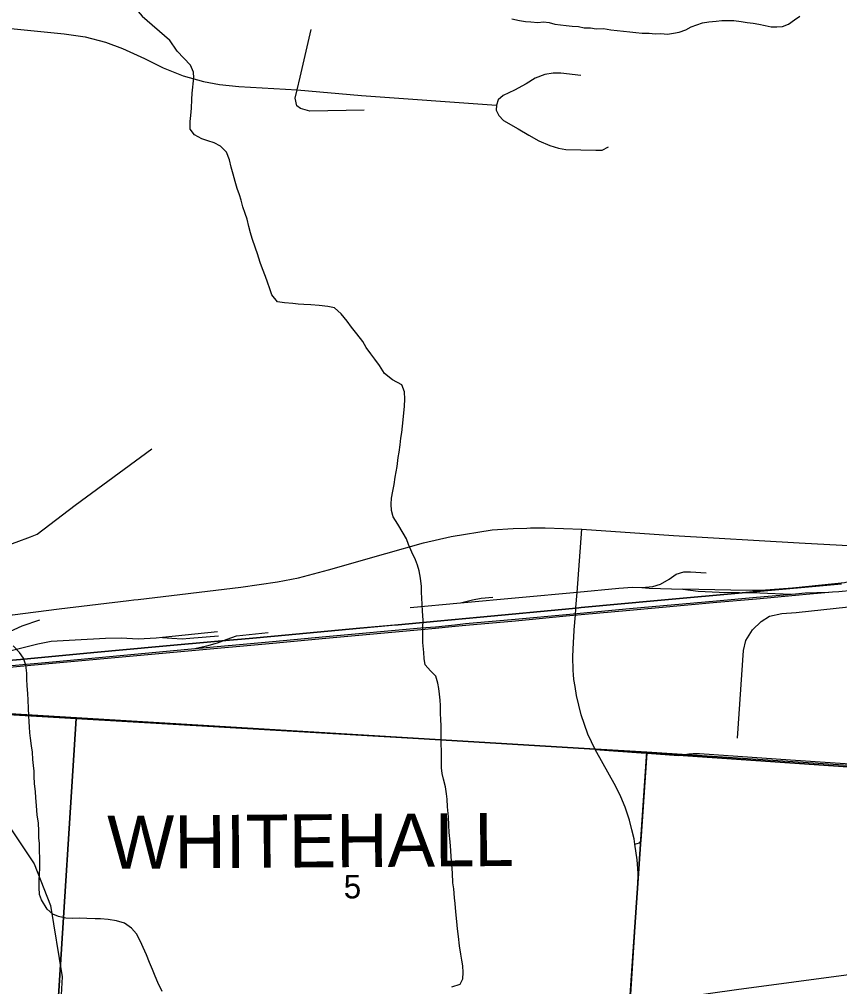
# Model space of a CAD drawing. Extents: x 114843 to 284848, y 317643 to 566895.
# Drawn here: x 232679 to 240401, y 391884 to 400988 of the extents above; entities that cross this region are included whole.
import ezdxf

# ---------------------------------------------------------------- set-up
doc = ezdxf.new("R2010")
doc.units = 0
for name, color, linetype in [('GM_X_City_Street', 7, 'Continuous'), ('GM_X_Corporation', 7, 'Continuous'), ('GM_X_Corporation_Text', 7, 'Continuous'), ('GM_X_Minor_River', 7, 'Continuous'), ('GM_X_Rail_Line', 7, 'Continuous'), ('GM_X_Section', 7, 'Continuous'), ('GM_X_Section_Text', 7, 'Continuous'), ('GM_X_State_Route', 7, 'Continuous'), ('GM_X_Township', 7, 'Continuous')]:
    doc.layers.add(name, color=color, linetype=linetype)

msp = doc.modelspace()

# ---------------------------------------------------------------- linework, layer by layer
at = {"layer": 'GM_X_City_Street'}
msp.add_line((238099.9, 394116.5), (238534.1, 394084), dxfattribs=at)
for points in [[(232222.4, 400914.9), (232319.9, 400917.1), (232504.2, 400911.7), (233100.8, 400850.9), (233298.2, 400821.8), (233491.4, 400771.5), (233649.9, 400714.7), (233857.2, 400618.2), (234033.9, 400531), (234221, 400455.4), (234412.1, 400404), (234564.1, 400373.5), (234744.9, 400356.8), (235295.5, 400325.8), (235898.8, 400270.7), (237170.9, 400179.1)], [(235924.7, 400131.5), (235414.3, 400124.1), (235326.8, 400150), (235291.2, 400172.8), (235276.8, 400245.2), (235295.5, 400325.8), (235322.5, 400442.7), (235426.5, 400891.5)], [(237964.6, 400460.1), (237778, 400482.8), (237705.9, 400482.3), (237625.3, 400468), (237534.4, 400433), (237450.6, 400382.2), (237340.8, 400322.4), (237234.9, 400272.5), (237186, 400228.8), (237170.9, 400179.1)], [(237170.9, 400179.1), (237169.1, 400132.3), (237193, 400083.2), (237238.3, 400035.6), (237376.3, 399957.6), (237474.7, 399898.2), (237569.6, 399845.6), (237674.7, 399801.7), (237754, 399774.8), (237824.5, 399763.2), (238106.3, 399756.7), (238164.8, 399757.1), (238224.7, 399786.7)], [(231987.2, 395633.6), (232074.2, 395740.1), (232151.7, 395812.7), (232251.5, 395892.8), (232455.7, 395996.7), (232649.3, 396067.1), (232784.4, 396116.2), (232847, 396142.9), (233204.9, 396414), (233926.4, 396946.2)], [(233797.7, 395528.5), (234764.5, 395644.6), (235109.3, 395694.9), (235305.7, 395732), (235590.5, 395806.6), (236130.1, 395960.2), (236483.1, 396060.6), (236745.8, 396119.3), (237131.3, 396183.3), (237326.7, 396197.2), (237458.1, 396200.2)], [(237458.1, 396200.2), (237489.6, 396201), (237629.9, 396202), (237975.8, 396189.8)], [(237919.3, 395452), (237930.1, 395592.6), (237975.8, 396189.8)], [(237975.8, 396189.8), (238837.5, 396130.7), (240018.9, 396060.8), (240658.2, 396027.6), (241065, 396005.9), (241572.6, 395969.7)], [(231209.3, 395093.8), (231375, 395093), (231443.1, 395094.6), (231576.7, 395127.3), (231619.6, 395137.8), (232060.8, 395265.8), (232191.2, 395299.2), (232239.5, 395310.1), (232373.7, 395340.3), (232492, 395367.8), (232508, 395369.7), (232604.2, 395381.2), (232616.3, 395382.8), (233053.1, 395439), (233710, 395517.9), (233756.5, 395523.5), (233797.7, 395528.5)], [(237903.4, 395243.2), (237914, 395383.2), (237918.5, 395441.1), (237919.3, 395452)], [(237895.1, 394822.6), (237891.5, 394859.3), (237889.3, 394989.6), (237894.6, 395123.7), (237902.6, 395232.8), (237903.4, 395243.2)], [(238099.9, 394116.5), (238031.2, 394259.7), (237967, 394441.7), (237922.8, 394623.8), (237911.4, 394707.8), (237899.6, 394775.4), (237895.1, 394822.6)], [(238430.5, 391715.4), (238475.4, 392446.3), (238502.7, 392829.9), (238504.3, 392951.5), (238495.9, 393076.7), (238474.7, 393225.7), (238468.1, 393274.5), (238446.2, 393358.3), (238424.3, 393450.9), (238383.3, 393572.2), (238342.5, 393670.9), (238295.3, 393766.5), (238099.9, 394116.5)], [(238474.7, 393225.7), (238517.3, 393238.6), (238532.2, 393256.2), (238588.4, 394080)], [(238534.1, 394084), (238588.4, 394080), (238883.6, 394059.6), (238904, 394062.5)], [(238904, 394062.5), (238980.2, 394073.3), (239022.7, 394076.8), (239082.5, 394078), (239937.2, 394018.4), (241852.4, 393889.3), (242156.1, 393861.1), (242594.1, 393845)]]:
    msp.add_lwpolyline(points, dxfattribs=at)
at = {"layer": 'GM_X_Corporation'}
for points in [[(231984, 394902.2), (232689.1, 394964), (233379.5, 395027.3), (233689.7, 395055.7), (233995.6, 395083.8), (234586, 395138.1), (234841.7, 395161.5), (235081, 395183.5), (235885.3, 395257.4), (236188.3, 395285.2), (236245.4, 395290.5), (236613.2, 395324.3), (237018.9, 395361.7), (237885.9, 395441.5), (237946.7, 395450.5), (237966.9, 395452.4), (238686.8, 395518.1), (240417.2, 395676)], [(240417.2, 395676), (238686.8, 395518.1), (237966.9, 395452.4), (237946.7, 395450.5), (237885.9, 395441.5), (237018.9, 395361.7), (236613.2, 395324.3), (236245.4, 395290.5), (235885.3, 395257.4), (235081, 395183.5), (234841.7, 395161.5), (234586, 395138.1), (233995.6, 395083.8), (233689.7, 395055.7), (233379.5, 395027.3), (232689.1, 394964), (231984, 394902.2)]]:
    msp.add_lwpolyline(points, dxfattribs=at)
at = {"layer": 'GM_X_Minor_River'}
for points in [[(233731.3, 401354.4), (233735.1, 401258.2), (233721, 401184), (233756.8, 401107.8), (233836.7, 401017.4), (234092.5, 400796.3)], [(237316.7, 400994), (237386.8, 400977.8), (237442.8, 400967.6), (237494.8, 400963.5), (237560.8, 400959.4), (237612.9, 400965.3), (237666.9, 400957.1), (237718.9, 400943), (237772.9, 400936.9), (237826.9, 400928.7), (237883, 400924.6), (237943, 400920.5), (237997, 400908.3), (238057, 400908.2), (238109, 400898.1), (238177.1, 400901.9), (238247.1, 400889.8), (238307.1, 400881.6), (238427.2, 400869.3), (238481.2, 400863.2), (238543.2, 400859.1)], [(238543.2, 400859.1), (238607.3, 400856.9), (238663.3, 400852.8), (238719.3, 400854.7), (238779.4, 400848.5), (238837.4, 400856.4), (238891.5, 400866.3), (238953.5, 400890.3), (239003.6, 400916.2), (239057.7, 400936.2), (239111.8, 400954.1), (239169.8, 400964), (239239.8, 400969.9), (239291.9, 400975.8), (239404, 400975.5), (239474, 400967.4), (239532, 400957.2), (239588, 400951.1), (239642, 400940.9), (239700.1, 400930.8), (239758.1, 400918.6), (239810.1, 400916.5), (239864.1, 400920.4), (239920.2, 400942.4), (239976.3, 400982.3), (240026.4, 401016.3)], [(234398.4, 399861.8), (234328.5, 399899.9), (234286.7, 399954.1), (234288.8, 400026.2), (234294.9, 400082.3), (234299.1, 400152.4), (234303.3, 400234.5), (234305.4, 400292.7), (234321.7, 400436.9), (234317.9, 400491), (234290, 400555.1), (234228.2, 400621.3), (234166.4, 400689.5), (234092.5, 400796.3)], [(236652.1, 393943.4), (236652.5, 394101.7), (236650.6, 394165.8), (236650.7, 394217.9), (236648.9, 394278), (236649, 394334.1), (236647.2, 394400.2), (236645.2, 394450.3), (236643.4, 394530.4), (236641.6, 394580.5), (236635.7, 394636.6), (236627.8, 394690.7), (236619.9, 394740.8), (236600.1, 394804.9), (236550.2, 394855.1), (236500.4, 394911.2), (236490.5, 394973.3), (236488.6, 395027.4), (236478.8, 395121.6), (236477, 395185.7), (236479.2, 395261.9), (236479.3, 395334), (236475.5, 395416.1), (236467.8, 395544.4), (236465.9, 395594.5), (236464, 395648.6), (236456.2, 395728.7), (236442.4, 395796.8), (236428.5, 395850.9), (236408.6, 395901.1), (236374.8, 395973.2), (236343, 396045.4), (236323.1, 396097.5), (236293.3, 396151.6), (236243.5, 396235.8), (236199.6, 396304), (236181.8, 396364.1), (236179.9, 396424.2), (236184.1, 396482.3), (236194.2, 396548.4), (236206.3, 396610.5), (236216.5, 396678.6), (236226.6, 396728.7), (236234.7, 396780.8), (236244.9, 396864.9), (236255, 396915), (236265.1, 396983.1), (236271.3, 397045.2), (236279.4, 397099.3), (236287.5, 397157.4), (236299.8, 397281.6), (236304, 397347.7), (236308.1, 397411.8), (236306.3, 397481.9), (236280.4, 397548.1), (236192.6, 397596.2), (236116.7, 397654.4), (236068.9, 397730.6), (236027.1, 397790.7), (235989.2, 397840.8), (235945.4, 397899), (235911.5, 397957.1), (235857.7, 398027.3), (235805.8, 398091.5), (235764, 398145.6), (235708.2, 398215.8), (235646.3, 398273.9), (235582.4, 398284), (235500.4, 398294.1), (235424.5, 398300.2), (235358.5, 398304.2), (235304.5, 398308.3), (235252.6, 398314.3), (235174.6, 398320.4), (235108.6, 398328.5), (235054.8, 398394.6), (235037, 398452.8), (235015.1, 398514.9), (234997.2, 398569), (234967.4, 398641.2), (234945.6, 398699.3), (234921.7, 398779.4), (234903.9, 398833.6), (234872.1, 398923.7), (234856.2, 398979.9), (234838.4, 399038), (234822.5, 399106.1), (234804.6, 399160.2), (234784.8, 399224.3), (234766.9, 399284.5), (234751.1, 399334.6), (234731.2, 399394.7), (234711.4, 399460.8), (234691.5, 399531), (234673.7, 399595.1), (234657.9, 399665.2), (234630, 399737.4), (234574.2, 399795.5), (234514.3, 399825.6), (234454.3, 399843.7), (234398.4, 399861.8)], [(232869.3, 392941), (232871.5, 393003.1), (232873.7, 393093.2), (232869.8, 393163.4), (232868, 393229.5), (232864.1, 393283.6), (232862.2, 393349.7), (232858.4, 393423.8), (232848.6, 393502), (232840.8, 393584.1), (232835, 393664.3), (232831.1, 393718.4), (232823.3, 393794.5), (232819.4, 393860.6), (232817.5, 393912.7), (232813.7, 393964.8), (232807.8, 394020.9), (232801.9, 394089.1), (232794.1, 394151.2), (232784.3, 394221.3), (232778.4, 394271.4), (232776.5, 394327.5), (232770.6, 394377.6), (232768.7, 394431.7), (232766.9, 394505.8), (232763.1, 394580), (232759.2, 394644.1), (232753.4, 394714.2), (232749.5, 394776.3), (232749.7, 394834.4), (232739.8, 394908.6), (232718, 394974.7), (232682.1, 395028.8), (232620.3, 395091)], [(236751.4, 391881.6), (236829.4, 391905.6), (236853.5, 391957.7), (236857.7, 392017.8), (236853.8, 392079.9), (236843.9, 392132), (236836.1, 392188.1), (236824.2, 392266.3), (236812.4, 392354.4), (236802.6, 392426.6), (236796.8, 392496.7), (236789, 392588.9), (236781.2, 392667), (236777.3, 392721.1), (236769.5, 392803.3), (236761.6, 392861.4), (236755.8, 392951.5), (236750, 393031.7), (236744.2, 393105.8), (236740.3, 393163.9), (236734.5, 393248.1), (236726.7, 393334.2), (236722.8, 393402.4), (236719, 393482.5), (236711.3, 393576.7), (236707.4, 393646.8), (236701.5, 393696.9), (236689.7, 393763), (236671.9, 393835.2), (236660, 393889.3), (236652.1, 393943.4)], [(234022.4, 391838), (233982.6, 391922.2), (233958.7, 391982.3), (233932.9, 392044.4), (233905, 392110.6), (233877.2, 392182.7), (233845.4, 392250.9), (233819.5, 392309), (233781.7, 392381.2), (233735.8, 392433.3), (233668, 392481.4), (233594, 392501.5), (233516.1, 392515.6), (233444.1, 392521.7), (233392.2, 392521.8), (233314.2, 392523.8), (233242.2, 392527.9), (233182.3, 392525.9), (233118.3, 392528), (233048.3, 392544.1), (232994.4, 392566.2), (232942.5, 392612.3), (232886.8, 392700.5), (232868.9, 392750.6), (232867, 392816.8), (232865.2, 392884.9), (232869.3, 392941)]]:
    msp.add_lwpolyline(points, dxfattribs=at)
at = {"layer": 'GM_X_Rail_Line'}
for p, q in [((236357.7, 395453.1), (236832.2, 395496)), ((234545.6, 395221.7), (234027.1, 395170.3))]:
    msp.add_line(p, q, dxfattribs=at)
for points in [[(238539.7, 395639.6), (238643.3, 395648.9), (238713.9, 395673), (238797.7, 395718.3), (238861.5, 395765), (238933.3, 395787.7), (238995.9, 395789.2), (239145.2, 395779.1)], [(241604.2, 395810.5), (240638.6, 395726.6), (240542.8, 395705), (240448.3, 395683.5), (239958.2, 395635.6), (239661.2, 395612.1), (239579.9, 395613.2), (239376.1, 395616.6), (238924.8, 395623.2)], [(239438.9, 394222.2), (239495.1, 395046.4), (239518.8, 395140.6), (239581.1, 395243), (239662.1, 395321.5), (239740.5, 395370.9), (239856.4, 395395.1), (239992.2, 395406.1), (240976.3, 395511.3), (241578.2, 395575.5), (241723.4, 395606.5), (241839.1, 395650.7), (241914.9, 395690.7), (241968.1, 395713.4), (242050.3, 395735.4)], [(231736.1, 394828.1), (233024.7, 394945.1), (234266.3, 395060), (235063.4, 395133), (235563.8, 395179.2), (236459.9, 395261.4), (236596.7, 395271.7), (236780.2, 395290.1), (236880.2, 395301.4), (237347.8, 395342.6), (237826.2, 395387.8), (238424.5, 395441.3), (239243.6, 395516.4), (239617.1, 395549.4), (239984.6, 395582.3), (240076.8, 395591.4), (240292.3, 395595.5)], [(231737.6, 394813.2), (233026.1, 394930.1), (234267.7, 395045.1), (235064.8, 395118), (235565.2, 395164.2), (236461.2, 395246.4), (236598, 395256.7), (236781.8, 395275.2), (236881.7, 395286.4), (237349.1, 395327.6), (237827.6, 395372.8), (238425.9, 395426.3), (239244.9, 395501.4), (239618.5, 395534.4), (239986, 395567.3), (240120.9, 395580.7), (240334.9, 395599.2), (240394.2, 395602.8), (240521.5, 395614)], [(236832.2, 395496), (237929.2, 395595.3), (238323.7, 395633), (238450.2, 395645), (238539.7, 395639.6)], [(238539.7, 395639.6), (238606.8, 395635.5), (238924.8, 395623.2)], [(238924.8, 395623.2), (239068.1, 395607), (239267.9, 395597.7), (239650.9, 395588.9), (239940.7, 395578.4)], [(236832.2, 395496), (236946.6, 395525.8), (237027.8, 395539.3), (237137, 395550.2)], [(231939.6, 394925.3), (231974, 394938.5), (232522.2, 395194.8), (232705.8, 395278.9), (232870.8, 395336.4)], [(234027.1, 395170.3), (233966.3, 395164.3), (233798.5, 395153.2), (233637.2, 395162.1), (233492, 395161.7), (233205.7, 395144.9), (232977.9, 395131), (232854.1, 395106.8), (232139.2, 394928.4), (231958.2, 394886.7), (231798.4, 394863.8), (231661.5, 394841.8)], [(234027.1, 395170.3), (234113.5, 395163.8), (234212.1, 395156.1), (234285.4, 395162.9), (234554.4, 395184.9)], [(234314.5, 395064.5), (234443.4, 395091.3), (234543.2, 395120.8), (234636.4, 395155.6), (234722.9, 395185), (235022.5, 395216.4)], [(232566.6, 393416.8), (232818.6, 393040.7), (232972.6, 392648.7), (233083.2, 391976.8), (233029.7, 391016.5), (232701.2, 386290.1), (232681.8, 385844), (232722.7, 385413.5), (232800.6, 385089), (232883.7, 384862.8), (232892, 384843.7), (233030.4, 384527.1), (233327.5, 384074.9), (234002.7, 383069.5), (236524.9, 379378), (237858.6, 377463.2), (238106.2, 377213.8), (238353.3, 377033.8), (238519.6, 376949.5), (238680.4, 376881.2), (239124.8, 376785.6)]]:
    msp.add_lwpolyline(points, dxfattribs=at)
at = {"layer": 'GM_X_Section'}
for points in [[(227860.8, 394718), (230015.4, 394595.2), (233214.3, 394407), (233042.9, 391696.1), (230373.6, 391872.5), (227697.3, 392049.2)], [(233214.3, 394407), (238585.8, 394094), (238396.5, 391345.1), (235723.4, 391520.4), (233042.9, 391696.1)], [(238585.8, 394094), (242571.3, 393828.6), (243934.1, 393723.3), (243981.9, 393720), (243778.4, 390980.8), (241091.2, 391163.3), (238396.5, 391345.1)]]:
    msp.add_lwpolyline(points, close=True, dxfattribs=at)
at = {"layer": 'GM_X_State_Route'}
msp.add_lwpolyline([(232993.9, 390978.4), (233458.6, 391036.9), (234346.3, 391166.6), (234354.8, 391167.7), (235236.1, 391268.5), (235775.3, 391349.3), (236330.8, 391429.2), (237036.4, 391526.9), (237763, 391622.2), (237971.2, 391653.4), (238430.5, 391715.4), (239430.1, 391857.8), (240510.4, 392000.9), (240563.2, 392008.4)], dxfattribs=at)
at = {"layer": 'GM_X_Township'}
for points in [[(243134.8, 401539), (243087.4, 400588.1), (243064.4, 400181.7), (242704.5, 393828.6), (242589.8, 393826.6), (242151.2, 393842.6), (241825.9, 393859.7), (241807, 393860.7), (238882.5, 394062.4), (238587.2, 394082.8), (238098.7, 394119.3), (230250.7, 394593.6), (227923.1, 394810.6), (225194.7, 394933.2), (224824, 394949.9), (224516, 394963.7), (223766.3, 395013.6), (223116.1, 395026.6), (223042.1, 395029.2), (222970.4, 395030.9), (222890.7, 395036.7), (222388.6, 395059.3)], [(230250.7, 394593.6), (238098.7, 394119.3), (238587.2, 394082.8), (238882.5, 394062.4), (241807, 393860.7), (241825.9, 393859.7), (242151.2, 393842.6), (242589.8, 393826.6), (242704.5, 393828.6), (246720.9, 393569.8), (246804.2, 393563.9), (246865.2, 393561.5), (246977.9, 393559.7), (247034.5, 393558.7), (247071.5, 393555.5), (247546.2, 393537.6), (247991.6, 393503.9), (249916.2, 393300.3)]]:
    msp.add_lwpolyline(points, dxfattribs=at)

# ---------------------------------------------------------------- texts
at = {"layer": 'GM_X_Corporation_Text'}
msp.add_text('WHITEHALL', height=500.03, rotation=0.41443, dxfattribs=at).set_placement((233509.8, 392991.9))
at = {"layer": 'GM_X_Section_Text'}
msp.add_text('5', height=221, rotation=0.41449, dxfattribs=at).set_placement((235733.6, 392713.8))

doc.saveas('drawing.dxf')
